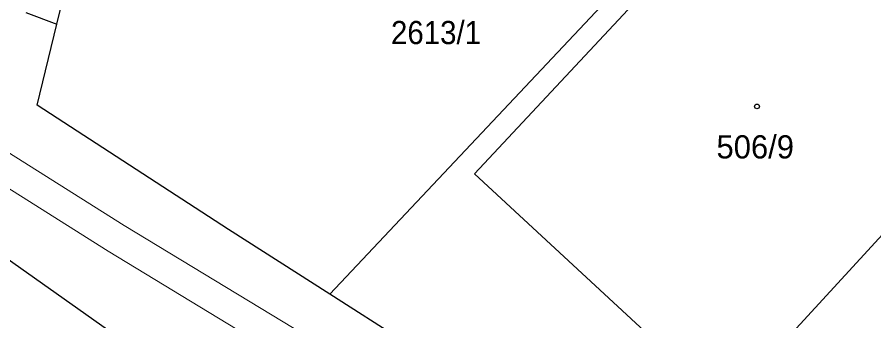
# Model space of a CAD drawing. Extents: x -679733 to -673243, y -1075091 to -1066557.
# Drawn here: x -677152.8 to -677089.9, y -1070793.9 to -1070771.6 of the extents above; entities that cross this region are included whole.
import ezdxf

# ---------------------------------------------------------------- set-up
doc = ezdxf.new("R2010")
doc.units = 0
doc.header["$LTSCALE"] = 0.68
for name, color, linetype, lineweight in [('1', 7, 'Continuous', 25), ('13', 7, 'Continuous', 13), ('5', 7, 'Continuous', 25)]:
    doc.layers.add(name, color=color, linetype=linetype, lineweight=lineweight)
doc.layers.add('2', color=7, linetype='Continuous')

msp = doc.modelspace()

# ---------------------------------------------------------------- linework, layer by layer
at = {"layer": '1'}
for p, q in [((-677152.15, -1070771.31), (-677149.89, -1070772.16)), ((-677099.68, -1070811.19), (-677129.85, -1070791.98))]:
    msp.add_line(p, q, dxfattribs=at)
for points in [[(-677149.89, -1070772.16), (-677147.15, -1070760.97), (-677142.27, -1070750.03), (-677135.24, -1070741.8)], [(-677129.85, -1070791.98), (-677106.76, -1070767.45), (-677119.59, -1070755.82)], [(-677079.67, -1070777.1), (-677100.85, -1070800.17), (-677119.25, -1070783.14), (-677097.77, -1070760.15), (-677099.09, -1070758.91), (-677106.76, -1070767.45)], [(-677203.57, -1070759.78), (-677198.39, -1070762.15), (-677163.69, -1070784.55), (-677154.72, -1070788.54), (-677133.88, -1070803.28), (-677126.71, -1070808.28), (-677130.31, -1070813.04)], [(-677129.85, -1070791.98), (-677137.3, -1070787.23), (-677151.34, -1070778.11), (-677149.89, -1070772.16)]]:
    msp.add_lwpolyline(points, dxfattribs=at)
at = {"layer": '13'}
for points in [[(-677115.85, -1070804.57), (-677144.94, -1070786.93), (-677160.86, -1070776.91)], [(-677162, -1070778.83), (-677146.12, -1070788.83), (-677117.03, -1070806.47)]]:
    msp.add_lwpolyline(points, dxfattribs=at)
at = {"layer": '5'}
msp.add_circle((-677098.5168, -1070778.1992), 0.175, dxfattribs=at)

# ---------------------------------------------------------------- texts
at = {"layer": '2', "width": 0.95}
msp.add_text('2613/1', height=1.7, dxfattribs=at).set_placement((-677125.37, -1070773.63))
at = {"layer": '2'}
msp.add_text('506/9', height=1.7, dxfattribs=at).set_placement((-677101.49, -1070782.019))

doc.saveas('drawing.dxf')
